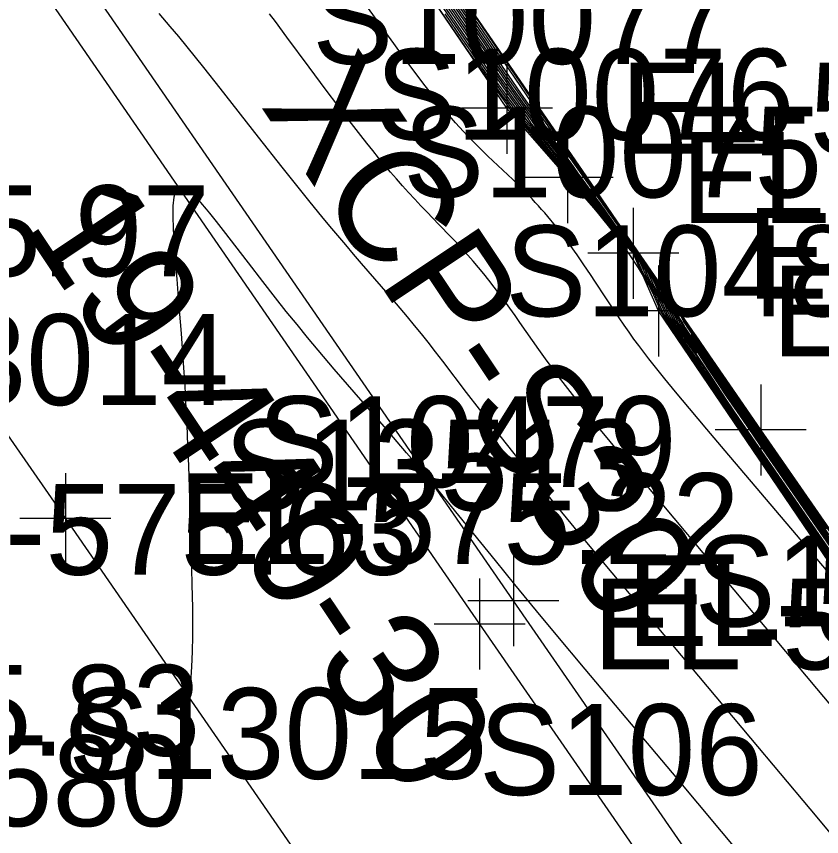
# Model space of a CAD drawing. Extents: x 1729869 to 1735532, y 648588 to 653771.
# Drawn here: x 1732051.88 to 1732087.31, y 650835.31 to 650871.41 of the extents above; entities that cross this region are included whole.
import ezdxf

# ---------------------------------------------------------------- set-up
doc = ezdxf.new("R2010")
doc.units = 0
for name, color, linetype in [('SURVEY - CONTOURS - Index with Text', 7, 'Continuous'), ('SURVEY - CONTOURS - Intermediate with optional Text', 7, 'Continuous'), ('SURVEY - CONTROL with Text', 7, 'Continuous'), ('SURVEY - DTM - Breaklines', 7, 'Continuous'), ('SURVEY - DTM - Breaklines - Points - Elevations', 7, 'Continuous'), ('SURVEY - DTM - Breaklines - Points - Locators', 7, 'Continuous'), ('SURVEY - DTM - Breaklines - Points - Numbers', 7, 'Continuous'), ('SURVEY - DTM - Spot Points - Point Numbers', 7, 'Continuous'), ('SURVEY - TRAFFIC CONTROL - Pavement Marking - Points - Elevations', 7, 'Continuous'), ('SURVEY - TRAFFIC CONTROL - Pavement Marking - Points - Numbers', 7, 'Continuous'), ('SURVEY - TRANSPORTATION - Features', 7, 'Continuous'), ('SURVEY - TRANSPORTATION - Features - Points - Elevations', 7, 'Continuous'), ('SURVEY - TRANSPORTATION - Features - Points - Locators', 7, 'Continuous'), ('SURVEY - TRANSPORTATION - Features - Points - Numbers', 7, 'Continuous'), ('SURVEY - TRANSPORTATION - Roads', 7, 'Continuous'), ('SURVEY - TRANSPORTATION - Roads - Points - Elevations', 7, 'Continuous'), ('SURVEY - TRANSPORTATION - Roads - Points - Locators', 7, 'Continuous'), ('SURVEY - TRANSPORTATION - Roads - Points - Numbers', 7, 'Continuous')]:
    doc.layers.add(name, color=color, linetype=linetype)

msp = doc.modelspace()

# ---------------------------------------------------------------- linework, layer by layer
at = {"layer": 'SURVEY - CONTOURS - Index with Text'}
for points in [[(1732050.297, 650902.246), (1732053.257, 650897.67), (1732053.904, 650896.678), (1732054.513, 650895.755), (1732054.82, 650895.294), (1732055.274, 650894.622), (1732055.711, 650893.983), (1732056.045, 650893.502), (1732056.37, 650893.038), (1732057.037, 650892.101), (1732058.05, 650890.692), (1732061.468, 650885.966), (1732065.865, 650879.869), (1732068.418, 650876.333), (1732069.061, 650875.437), (1732069.686, 650874.559), (1732070.234, 650873.777), (1732070.794, 650872.97), (1732071.398, 650872.088), (1732073.01, 650869.718)], [(1732087.666, 650847.539), (1732084.01, 650852.874), (1732083.313, 650853.9), (1732082.97, 650854.41), (1732082.635, 650854.914), (1732082.204, 650855.569), (1732081.895, 650856.049), (1732081.795, 650856.207), (1732080.567, 650858.01), (1732080.346, 650858.364), (1732080.022, 650859.102), (1732079.855, 650859.436), (1732079.655, 650859.769), (1732079.453, 650860.137), (1732079.179, 650860.762), (1732079.142, 650860.836), (1732079.047, 650860.975), (1732078.981, 650861.057), (1732078.118, 650862.054), (1732077.725, 650862.513), (1732077.391, 650862.926), (1732076.567, 650863.884), (1732076.46, 650864.039), (1732075.29, 650865.415), (1732074.955, 650865.813), (1732074.272, 650866.632), (1732073.861, 650867.098), (1732073.614, 650867.46), (1732073.503, 650867.619), (1732073.275, 650867.92), (1732072.922, 650868.399), (1732072.569, 650868.887), (1732072.219, 650869.382), (1732071.87, 650869.881), (1732071.525, 650870.383), (1732070.744, 650871.529)], [(1732071.072, 650871.808), (1732072.162, 650870.205), (1732072.643, 650869.504), (1732073.129, 650868.803), (1732073.595, 650868.145), (1732074.038, 650867.529), (1732074.261, 650867.224), (1732074.481, 650866.916), (1732074.693, 650866.604), (1732074.929, 650866.305), (1732075.174, 650866.011), (1732075.875, 650865.108), (1732076.122, 650864.825), (1732076.338, 650864.516), (1732077.021, 650863.637), (1732077.22, 650863.35), (1732077.42, 650863.057), (1732077.665, 650862.744), (1732077.939, 650862.429), (1732078.448, 650861.802), (1732078.992, 650861.174), (1732079.193, 650860.888), (1732079.977, 650859.745), (1732080.125, 650859.471), (1732080.23, 650859.232), (1732080.334, 650859.004), (1732080.634, 650858.516), (1732080.771, 650858.26), (1732080.885, 650857.999), (1732081.028, 650857.76), (1732081.828, 650856.586)], [(1732084.027, 650834.205), (1732080.748, 650838.113), (1732076.914, 650842.678), (1732075.631, 650844.215), (1732074.768, 650845.254), (1732073.819, 650846.409), (1732072.962, 650847.462), (1732071.03, 650849.846), (1732070.487, 650850.51), (1732070.127, 650850.943), (1732069.597, 650851.573), (1732069.052, 650852.21), (1732068.057, 650853.36), (1732066.739, 650854.877), (1732065.864, 650855.893), (1732065.163, 650856.718), (1732064.694, 650857.279), (1732064.226, 650857.848), (1732063.755, 650858.429), (1732063.277, 650859.029), (1732062.722, 650859.739), (1732062.088, 650860.561), (1732060.99, 650861.992), (1732060.688, 650862.38), (1732060.393, 650862.75), (1732060.249, 650862.925), (1732059.991, 650863.227), (1732059.747, 650863.491), (1732059.52, 650863.702), (1732059.317, 650863.849), (1732059.142, 650863.917), (1732059, 650863.893), (1732058.88, 650863.737), (1732058.804, 650863.457), (1732058.766, 650863.074), (1732058.758, 650862.608), (1732058.774, 650862.079), (1732058.806, 650861.508), (1732058.852, 650860.854), (1732058.933, 650859.84), (1732059.017, 650858.816), (1732059.123, 650857.461), (1732059.172, 650856.796), (1732059.218, 650856.145), (1732059.282, 650855.151), (1732059.322, 650854.45), (1732059.373, 650853.432), (1732059.413, 650852.525), (1732059.446, 650851.624), (1732059.492, 650850.192), (1732059.596, 650846.492), (1732059.612, 650845.81), (1732059.619, 650845.463), (1732059.627, 650844.806), (1732059.627, 650844.136), (1732059.615, 650843.458), (1732059.588, 650842.778), (1732059.543, 650842.099), (1732059.475, 650841.427), (1732059.432, 650841.097), (1732059.384, 650840.77), (1732059.329, 650840.442), (1732059.269, 650840.114), (1732059.204, 650839.783), (1732059.134, 650839.449), (1732058.944, 650838.614), (1732058.793, 650838.011)], [(1732081.561, 650857.405), (1732081.742, 650857.137), (1732082.325, 650856.252), (1732082.847, 650855.47), (1732083.656, 650854.269), (1732084.508, 650853.022), (1732085.322, 650851.841), (1732091.038, 650843.597), (1732097.093, 650834.86)]]:
    msp.add_lwpolyline(points, dxfattribs=at)
at = {"layer": 'SURVEY - CONTOURS - Intermediate with optional Text'}
for points in [[(1732087.637, 650847.676), (1732084.052, 650852.9), (1732083.404, 650853.852), (1732083.084, 650854.326), (1732082.77, 650854.795), (1732082.335, 650855.454), (1732081.954, 650856.042), (1732081.831, 650856.235), (1732081.714, 650856.412), (1732080.658, 650857.962), (1732080.454, 650858.291), (1732080.153, 650858.976), (1732079.988, 650859.288), (1732079.802, 650859.599), (1732079.616, 650859.94), (1732079.375, 650860.488), (1732079.309, 650860.618), (1732079.074, 650860.96), (1732078.978, 650861.086), (1732078.175, 650862.013), (1732077.82, 650862.438), (1732077.492, 650862.84), (1732077.095, 650863.299), (1732076.735, 650863.722), (1732076.574, 650863.959), (1732075.351, 650865.421), (1732075.043, 650865.791), (1732074.737, 650866.164), (1732074.415, 650866.552), (1732074.038, 650866.981), (1732073.698, 650867.48), (1732073.412, 650867.861), (1732073.269, 650868.054), (1732072.946, 650868.497), (1732072.624, 650868.947), (1732072.304, 650869.402), (1732071.986, 650869.861), (1732071.359, 650870.775), (1732069.446, 650873.595)], [(1732087.78, 650846.743), (1732086.876, 650847.811), (1732083.074, 650852.285), (1732082.264, 650853.242), (1732081.495, 650854.158), (1732080.886, 650854.891), (1732080.416, 650855.464), (1732080.177, 650855.761), (1732079.943, 650856.053), (1732079.715, 650856.344), (1732079.492, 650856.633), (1732079.273, 650856.922), (1732079.058, 650857.213), (1732078.838, 650857.518), (1732078.62, 650857.828), (1732078.403, 650858.145), (1732078.199, 650858.447), (1732077.786, 650859.072), (1732077.359, 650859.721), (1732077.139, 650860.053), (1732076.849, 650860.482), (1732076.55, 650860.914), (1732076.242, 650861.346), (1732075.925, 650861.774), (1732075.6, 650862.194), (1732075.266, 650862.603), (1732075.13, 650862.762), (1732074.993, 650862.919), (1732074.855, 650863.074), (1732074.715, 650863.227), (1732074.573, 650863.379), (1732074.429, 650863.528), (1732074.078, 650863.882), (1732073.72, 650864.229), (1732072.632, 650865.259), (1732072.275, 650865.605), (1732072.093, 650865.788), (1732071.912, 650865.972), (1732071.733, 650866.158), (1732071.556, 650866.346), (1732071.38, 650866.538), (1732071.205, 650866.733), (1732070.85, 650867.142), (1732070.499, 650867.564), (1732070.153, 650867.996), (1732069.811, 650868.435), (1732069.474, 650868.878), (1732068.976, 650869.548), (1732068.483, 650870.223), (1732067.831, 650871.127), (1732066.534, 650872.936)], [(1732087.733, 650847.63), (1732084.099, 650852.919), (1732083.491, 650853.81), (1732082.896, 650854.693), (1732082.458, 650855.354), (1732082.019, 650856.028), (1732081.878, 650856.249), (1732081.739, 650856.46), (1732080.75, 650857.912), (1732080.562, 650858.218), (1732080.282, 650858.856), (1732080.115, 650859.15), (1732079.94, 650859.443), (1732079.77, 650859.762), (1732079.53, 650860.308), (1732079.427, 650860.47), (1732079.103, 650860.944), (1732078.98, 650861.111), (1732078.24, 650861.965), (1732077.597, 650862.745), (1732077.231, 650863.167), (1732076.907, 650863.556), (1732076.686, 650863.879), (1732076.168, 650864.512), (1732075.419, 650865.421), (1732075.133, 650865.771), (1732074.848, 650866.123), (1732074.545, 650866.489), (1732074.209, 650866.877), (1732073.941, 650867.271), (1732073.781, 650867.493), (1732073.449, 650867.939), (1732073.284, 650868.166), (1732072.984, 650868.581), (1732072.685, 650869.003), (1732072.388, 650869.427), (1732072.093, 650869.854), (1732071.512, 650870.703), (1732069.819, 650873.197)], [(1732070.177, 650872.973), (1732072.043, 650870.227), (1732072.557, 650869.479), (1732073.078, 650868.732), (1732073.34, 650868.362), (1732073.747, 650867.797), (1732074.157, 650867.239), (1732074.351, 650866.961), (1732074.535, 650866.69), (1732074.799, 650866.369), (1732075.066, 650866.048), (1732075.565, 650865.414), (1732075.816, 650865.098), (1732076.086, 650864.781), (1732076.28, 650864.516), (1732076.912, 650863.716), (1732077.25, 650863.222), (1732077.519, 650862.887), (1732077.823, 650862.536), (1732078.378, 650861.856), (1732078.988, 650861.153), (1732079.162, 650860.907), (1732079.83, 650859.934), (1732079.956, 650859.682), (1732080.075, 650859.411), (1732080.204, 650859.148), (1732080.52, 650858.628), (1732080.655, 650858.351), (1732080.777, 650858.072), (1732080.935, 650857.811), (1732081.813, 650856.522), (1732082.333, 650855.721), (1732082.693, 650855.175), (1732083.134, 650854.514), (1732083.661, 650853.735), (1732084.505, 650852.502), (1732088.805, 650846.258)], [(1732070.711, 650872.641), (1732072.607, 650869.855), (1732073.235, 650868.943), (1732073.701, 650868.275), (1732074.213, 650867.552), (1732074.471, 650867.192), (1732074.73, 650866.834), (1732074.993, 650866.455), (1732075.195, 650866.171), (1732075.391, 650865.936), (1732075.794, 650865.398), (1732075.994, 650865.139), (1732076.184, 650864.911), (1732076.459, 650864.514), (1732077.24, 650863.475), (1732077.495, 650863.116), (1732077.752, 650862.738), (1732077.96, 650862.456), (1732078.171, 650862.213), (1732078.38, 650861.947), (1732078.585, 650861.695), (1732079.002, 650861.215), (1732080.268, 650859.371), (1732080.464, 650859.044), (1732080.616, 650858.697), (1732080.727, 650858.507), (1732080.994, 650858.081), (1732081.101, 650857.853), (1732081.218, 650857.653), (1732081.792, 650856.81), (1732081.949, 650856.575), (1732082.371, 650855.927), (1732082.81, 650855.263), (1732083.477, 650854.27), (1732084.131, 650853.309), (1732085.112, 650851.883), (1732089.415, 650845.657)], [(1732070.741, 650872.747), (1732071.797, 650871.198), (1732072.904, 650869.573), (1732073.482, 650868.732), (1732074.026, 650867.952), (1732074.577, 650867.173), (1732075.133, 650866.396), (1732075.328, 650866.107), (1732075.501, 650865.896), (1732075.871, 650865.394), (1732076.05, 650865.159), (1732076.223, 650864.938), (1732076.52, 650864.517), (1732077.35, 650863.393), (1732077.626, 650863.008), (1732077.912, 650862.589), (1732078.108, 650862.311), (1732078.286, 650862.105), (1732078.473, 650861.865), (1732078.653, 650861.644), (1732079.007, 650861.234), (1732080.412, 650859.186), (1732080.635, 650858.828), (1732080.763, 650858.535), (1732080.849, 650858.381), (1732081.099, 650857.987), (1732081.208, 650857.781), (1732081.314, 650857.597), (1732081.858, 650856.798), (1732082.443, 650855.905), (1732082.911, 650855.2), (1732083.591, 650854.189), (1732084.404, 650852.998), (1732085.445, 650851.488), (1732089.735, 650845.288)], [(1732070.588, 650872.217), (1732071.653, 650870.647), (1732072.197, 650869.853), (1732072.472, 650869.453), (1732072.75, 650869.055), (1732073.029, 650868.659), (1732073.309, 650868.267), (1732073.679, 650867.757), (1732074.052, 650867.255), (1732074.374, 650866.78), (1732074.671, 650866.43), (1732074.957, 650866.085), (1732075.491, 650865.418), (1732075.759, 650865.087), (1732076.041, 650864.748), (1732076.224, 650864.514), (1732076.799, 650863.797), (1732077.078, 650863.388), (1732077.374, 650863.029), (1732077.709, 650862.642), (1732078.308, 650861.911), (1732078.983, 650861.133), (1732079.132, 650860.926), (1732079.683, 650860.123), (1732079.788, 650859.893), (1732079.922, 650859.587), (1732080.073, 650859.293), (1732080.405, 650858.741), (1732080.538, 650858.445), (1732080.67, 650858.145), (1732080.842, 650857.862), (1732081.773, 650856.495), (1732082.411, 650855.514), (1732082.745, 650855.007), (1732083.295, 650854.188), (1732083.862, 650853.353), (1732084.832, 650851.938), (1732088.39, 650846.767)], [(1732070.681, 650872.535), (1732072.28, 650870.183), (1732072.955, 650869.2), (1732073.411, 650868.546), (1732073.886, 650867.875), (1732074.365, 650867.208), (1732074.607, 650866.878), (1732074.846, 650866.526), (1732075.061, 650866.239), (1732075.283, 650865.974), (1732075.718, 650865.403), (1732075.935, 650865.121), (1732076.152, 650864.873), (1732076.399, 650864.514), (1732077.13, 650863.556), (1732077.359, 650863.231), (1732077.588, 650862.895), (1732077.812, 650862.6), (1732078.055, 650862.321), (1732078.287, 650862.03), (1732078.517, 650861.748), (1732078.997, 650861.194), (1732079.224, 650860.867), (1732080.123, 650859.557), (1732080.294, 650859.258), (1732080.471, 650858.856), (1732080.606, 650858.633), (1732080.747, 650858.405), (1732080.885, 650858.172), (1732080.993, 650857.926), (1732081.123, 650857.707), (1732081.904, 650856.559), (1732082.3, 650855.948), (1732082.711, 650855.325), (1732083.136, 650854.688), (1732083.828, 650853.665), (1732084.582, 650852.564), (1732089.302, 650845.726)], [(1732071.049, 650872.448), (1732072.993, 650869.592), (1732073.515, 650868.832), (1732074.096, 650867.993), (1732074.684, 650867.153), (1732075.446, 650866.081), (1732075.947, 650865.391), (1732076.105, 650865.18), (1732076.274, 650864.949), (1732076.578, 650864.523), (1732077.751, 650862.908), (1732078.253, 650862.173), (1732078.402, 650861.998), (1732078.566, 650861.782), (1732078.72, 650861.592), (1732078.865, 650861.424), (1732079.013, 650861.251), (1732080.555, 650859.003), (1732080.806, 650858.611), (1732080.912, 650858.369), (1732080.971, 650858.255), (1732081.205, 650857.892), (1732081.316, 650857.708), (1732081.412, 650857.538), (1732081.786, 650856.989), (1732082.513, 650855.884), (1732083.012, 650855.137), (1732083.707, 650854.107), (1732084.456, 650853.01), (1732085.532, 650851.45), (1732090.022, 650844.969)], [(1732071.467, 650872.139), (1732073.558, 650869.064), (1732074.567, 650867.59), (1732075.247, 650866.607), (1732076.094, 650865.395), (1732078.75, 650861.62), (1732078.853, 650861.49), (1732078.937, 650861.394), (1732079.036, 650861.267), (1732080.831, 650858.65), (1732081.149, 650858.175), (1732081.235, 650857.979), (1732082.103, 650856.667), (1732082.933, 650855.426), (1732083.796, 650854.151), (1732084.558, 650853.036), (1732085.393, 650851.825), (1732087.634, 650848.596)], [(1732088.291, 650834.753), (1732086.807, 650836.535), (1732084.2, 650839.648), (1732078.094, 650846.926), (1732076.835, 650848.436), (1732075.878, 650849.594), (1732074.945, 650850.735), (1732074.185, 650851.675), (1732073.447, 650852.598), (1732072.846, 650853.361), (1732072.257, 650854.118), (1732071.689, 650854.857), (1732070.638, 650856.24), (1732070.32, 650856.651), (1732069.993, 650857.068), (1732069.699, 650857.436), (1732069.396, 650857.809), (1732069.085, 650858.186), (1732068.768, 650858.565), (1732068.445, 650858.946), (1732067.946, 650859.527), (1732067.066, 650860.54), (1732066.719, 650860.943), (1732066.369, 650861.353), (1732066.019, 650861.767), (1732065.67, 650862.185), (1732065.322, 650862.604), (1732064.8, 650863.242), (1732064.27, 650863.898), (1732063.571, 650864.775), (1732062.526, 650866.101), (1732060.844, 650868.25), (1732060.126, 650869.157), (1732059.76, 650869.613), (1732059.392, 650870.068), (1732059.021, 650870.52), (1732058.649, 650870.967), (1732058.165, 650871.538)], [(1732089.417, 650839.069), (1732087.103, 650841.835), (1732082.106, 650847.796), (1732079.546, 650850.847), (1732078.68, 650851.886), (1732078.01, 650852.696), (1732077.367, 650853.484), (1732076.986, 650853.958), (1732076.613, 650854.427), (1732076.247, 650854.897), (1732076.042, 650855.164), (1732075.839, 650855.432), (1732075.638, 650855.702), (1732075.438, 650855.972), (1732075.24, 650856.244), (1732074.876, 650856.753), (1732074.04, 650857.946), (1732073.821, 650858.255), (1732073.599, 650858.565), (1732073.373, 650858.876), (1732073.142, 650859.187), (1732072.907, 650859.495), (1732072.667, 650859.802), (1732072.442, 650860.081), (1732072.213, 650860.358), (1732071.979, 650860.632), (1732071.742, 650860.903), (1732071.5, 650861.172), (1732071.254, 650861.439), (1732070.996, 650861.713), (1732070.471, 650862.257), (1732069.942, 650862.804), (1732069.677, 650863.081), (1732069.407, 650863.369), (1732069.138, 650863.661), (1732068.871, 650863.958), (1732068.606, 650864.258), (1732068.343, 650864.561), (1732068.083, 650864.869), (1732067.819, 650865.187), (1732067.557, 650865.51), (1732067.297, 650865.835), (1732067.038, 650866.163), (1732066.526, 650866.825), (1732066.018, 650867.492), (1732065.513, 650868.163), (1732064.765, 650869.17), (1732063.78, 650870.502), (1732063.274, 650871.18), (1732063.015, 650871.524)], [(1732087.718, 650847.367), (1732084.365, 650852.267), (1732083.596, 650853.396), (1732083.215, 650853.961), (1732082.841, 650854.521), (1732082.476, 650855.073), (1732082.056, 650855.719), (1732081.854, 650856.035), (1732080.478, 650858.056), (1732080.238, 650858.437), (1732079.885, 650859.241), (1732079.701, 650859.613), (1732079.48, 650859.978), (1732079.253, 650860.342), (1732079.017, 650860.705), (1732078.848, 650860.956), (1732078.673, 650861.207), (1732078.342, 650861.662), (1732077.994, 650862.117), (1732077.633, 650862.573), (1732077.261, 650863.029), (1732076.881, 650863.484), (1732076.247, 650864.228), (1732075.242, 650865.398), (1732074.863, 650865.844), (1732074.485, 650866.295), (1732073.646, 650867.266), (1732073.357, 650867.691), (1732072.53, 650868.817), (1732072.124, 650869.383), (1732071.721, 650869.958), (1732071.319, 650870.538), (1732070.502, 650871.732)], [(1732071.907, 650871.646), (1732074.286, 650868.143), (1732075.399, 650866.515), (1732076.356, 650865.126), (1732078.842, 650861.541), (1732078.921, 650861.438), (1732078.974, 650861.377), (1732079.061, 650861.255), (1732080.959, 650858.489), (1732081.32, 650857.958), (1732081.378, 650857.826), (1732081.61, 650857.477), (1732082.714, 650855.833), (1732083.635, 650854.473), (1732084.473, 650853.247), (1732085.465, 650851.808), (1732087.523, 650848.845)], [(1732074.906, 650867.356), (1732076.771, 650864.624), (1732080.246, 650859.554), (1732081.462, 650857.781), (1732081.501, 650857.719), (1732081.519, 650857.677), (1732082.096, 650856.823), (1732083.441, 650854.843), (1732084.438, 650853.384), (1732085.542, 650851.784), (1732087.452, 650849.036), (1732097.799, 650834.177), (1732099.414, 650831.849), (1732104.649, 650824.281), (1732107.316, 650820.409), (1732110.418, 650815.904), (1732113.004, 650812.158)], [(1732081.752, 650857.402), (1732083.174, 650855.314), (1732084.392, 650853.536), (1732085.618, 650851.761), (1732087.533, 650849.008), (1732091.726, 650842.996)]]:
    msp.add_lwpolyline(points, dxfattribs=at)
at = {"layer": 'SURVEY - DTM - Breaklines'}
for points in [[(1732113.007, 650812.16), (1732098.885, 650832.683), (1732084.634, 650853.212), (1732070.443, 650873.845), (1732055.723, 650894.054), (1732042.075, 650914.908), (1732029.016, 650934.005), (1732015.459, 650955.044), (1732003.052, 650973.968), (1731989.798, 650995.07), (1731976.605, 651016.091), (1731963.895, 651036.118), (1731950.601, 651057.29), (1731936.956, 651078.167), (1731923.152, 651099.071)], [(1732102.153, 650804.616), (1732073.748, 650845.695), (1732045.347, 650886.865), (1732016.99, 650927.983), (1731988.568, 650969.12), (1731970.42, 650996.284), (1731969.494, 650997.549)], [(1732112.277, 650811.653), (1732107.544, 650817.969), (1732106.693, 650820.85), (1732101.431, 650827.09), (1732092.964, 650839.561), (1732080.137, 650858.446), (1732079.028, 650860.985), (1732076.136, 650864.318), (1732073.466, 650867.37), (1732053.717, 650896.357), (1732047.019, 650907.102), (1732041.081, 650915.154), (1732035.472, 650923.431), (1732030.287, 650932), (1732024.797, 650940.36), (1732019.321, 650948.729), (1732013.942, 650957.165), (1732008.505, 650965.587), (1732003.045, 650973.966)]]:
    msp.add_lwpolyline(points, dxfattribs=at)
at = {"layer": 'SURVEY - DTM - Breaklines - Points - Locators'}
for p, q in [((1732073.466, 650869.37), (1732073.466, 650865.37)), ((1732075.466, 650867.37), (1732071.466, 650867.37)), ((1732076.136, 650866.318), (1732076.136, 650862.318)), ((1732078.136, 650864.318), (1732074.136, 650864.318)), ((1732079.028, 650862.985), (1732079.028, 650858.985)), ((1732081.028, 650860.985), (1732077.028, 650860.985)), ((1732080.137, 650860.446), (1732080.137, 650856.446)), ((1732082.137, 650858.446), (1732078.137, 650858.446)), ((1732084.634, 650855.212), (1732084.634, 650851.212)), ((1732086.634, 650853.212), (1732082.634, 650853.212)), ((1732073.748, 650847.695), (1732073.748, 650843.695)), ((1732075.748, 650845.695), (1732071.748, 650845.695))]:
    msp.add_line(p, q, dxfattribs=at)
at = {"layer": 'SURVEY - TRANSPORTATION - Features'}
msp.add_lwpolyline([(1731968.374, 650998.805), (1731968.232, 650997.903), (1731968.308, 650996.747), (1731968.923, 650995.273), (1731987.082, 650968.094), (1732015.503, 650926.959), (1732043.863, 650885.836), (1732072.262, 650844.669), (1732100.659, 650803.577)], dxfattribs=at)
at = {"layer": 'SURVEY - TRANSPORTATION - Features - Points - Locators'}
for p, q in [((1732072.262, 650846.669), (1732072.262, 650842.669)), ((1732074.262, 650844.669), (1732070.262, 650844.669))]:
    msp.add_line(p, q, dxfattribs=at)
at = {"layer": 'SURVEY - TRANSPORTATION - Roads'}
msp.add_lwpolyline([(1731866.856, 651135.373), (1731893.09, 651092.809), (1731909.859, 651065.556), (1731920.319, 651048.509), (1731940.263, 651016.166), (1731949.77, 651000.883), (1731962.084, 650982.655), (1731974.516, 650964.508), (1731985.875, 650948.049), (1731988.138, 650944.751), (1732026.696, 650888.752), (1732054.033, 650849.307), (1732065.396, 650832.853), (1732083.577, 650806.529), (1732093.848, 650791.753), (1732098.884, 650784.51)], dxfattribs=at)
at = {"layer": 'SURVEY - TRANSPORTATION - Roads - Points - Locators'}
for p, q in [((1732054.033, 650851.307), (1732054.033, 650847.307)), ((1732056.033, 650849.307), (1732052.033, 650849.307))]:
    msp.add_line(p, q, dxfattribs=at)

# ---------------------------------------------------------------- texts
at = {"layer": 'SURVEY - CONTROL with Text'}
for s, p in [('XCP-S30', (1732062.598, 650867.486)), ('19-440-30', (1732052.104, 650862.173))]:
    msp.add_text(s, height=5, rotation=303.7656, dxfattribs=at).set_placement(p)
at = {"layer": 'SURVEY - DTM - Breaklines - Points - Elevations'}
for s, p in [('EL-578.65', (1732078.466, 650865.37)), ('EL-578.40', (1732081.136, 650862.318)), ('EL-578.55', (1732084.028, 650858.985)), ('EL-578.46', (1732085.137, 650856.446)), ('EL-574.87', (1732078.748, 650843.695))]:
    msp.add_text(s, height=4, dxfattribs=at).set_placement(p)
at = {"layer": 'SURVEY - DTM - Breaklines - Points - Numbers'}
for s, p in [('S10077', (1732064.896, 650869.318)), ('S10076', (1732067.678, 650865.985)), ('S10075', (1732068.897, 650863.446)), ('S10487', (1732073.394, 650858.212)), ('S10479', (1732062.493, 650850.695)), ('S10074', (1732081.724, 650844.561))]:
    msp.add_text(s, height=4, dxfattribs=at).set_placement(p)
at = {"layer": 'SURVEY - DTM - Spot Points - Point Numbers'}
msp.add_text('S106', height=4, dxfattribs=at).set_placement((1732072.237, 650837.143))
at = {"layer": 'SURVEY - TRAFFIC CONTROL - Pavement Marking - Points - Elevations'}
for s, p in [('EL-575.97', (1732035.709, 650859.975)), ('EL-575.63', (1732044.833, 650846.837)), ('EL-575.83', (1732035.286, 650838.871))]:
    msp.add_text(s, height=4, dxfattribs=at).set_placement(p)
at = {"layer": 'SURVEY - TRAFFIC CONTROL - Pavement Marking - Points - Numbers'}
msp.add_text('S11580', height=4, dxfattribs=at).set_placement((1732040.968, 650835.771))
at = {"layer": 'SURVEY - TRANSPORTATION - Features - Points - Elevations'}
msp.add_text('EL-574.51', height=4, dxfattribs=at).set_placement((1732077.262, 650842.669))
at = {"layer": 'SURVEY - TRANSPORTATION - Features - Points - Numbers'}
msp.add_text('S13513', height=4, dxfattribs=at).set_placement((1732061.022, 650849.669))
at = {"layer": 'SURVEY - TRANSPORTATION - Roads - Points - Elevations'}
msp.add_text('EL-575.22', height=4, dxfattribs=at).set_placement((1732059.033, 650847.307))
at = {"layer": 'SURVEY - TRANSPORTATION - Roads - Points - Numbers'}
for s, p in [('S13014', (1732042.793, 650854.307)), ('S13015', (1732054.156, 650837.853))]:
    msp.add_text(s, height=4, dxfattribs=at).set_placement(p)

doc.saveas('drawing.dxf')
